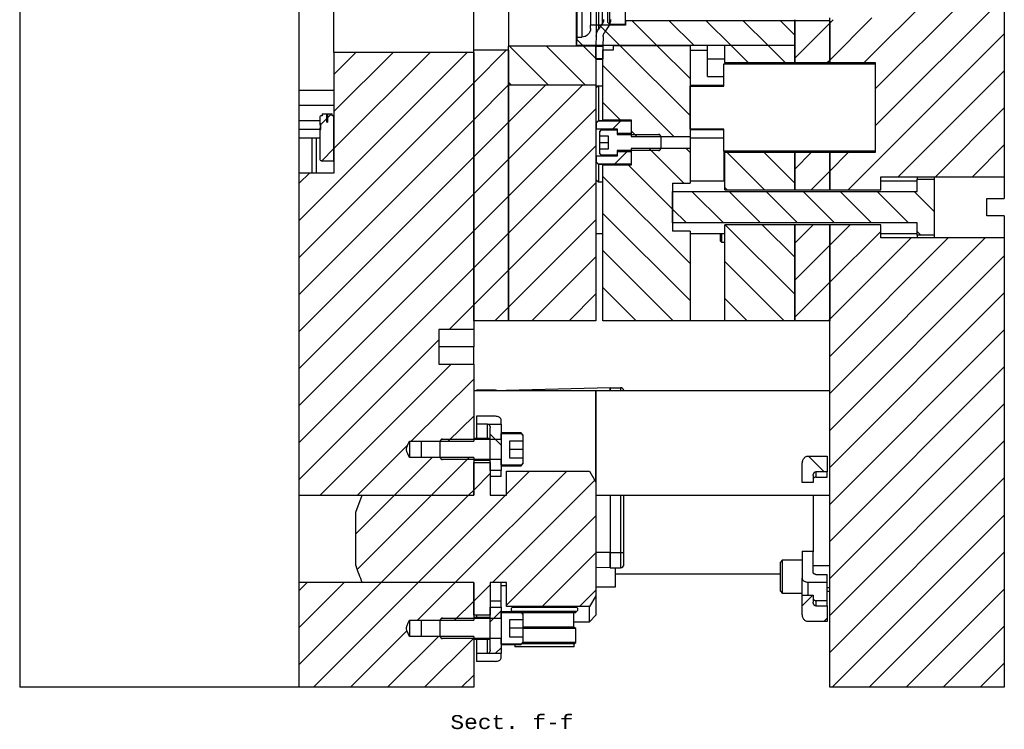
# Model space of a CAD drawing. Header units: inches. Extents: x 3 to 351, y 4 to 271.
# Tile 505 of 530: x 273 to 287, y 146 to 156. Entities that reach past the tile are written whole.
import ezdxf
from ezdxf.enums import TextEntityAlignment as Align

# ---------------------------------------------------------------- set-up
doc = ezdxf.new("R2010")
doc.units = ezdxf.units.IN
doc.header["$LTSCALE"] = 0.5
doc.header["$MEASUREMENT"] = 0
doc.layers.add('MFB', color=7, linetype='Continuous')
doc.styles.add('VERO2-Courier New', font='cour.ttf')

msp = doc.modelspace()

# ---------------------------------------------------------------- linework, layer by layer
at = {"layer": 'MFB', "color": 9, "linetype": 'Continuous'}
for p, q in [((273.156, 166.174), (273.156, 146.174)), ((279.656, 155.299), (279.656, 157.049)), ((280.156, 156.991), (280.156, 155.357)), ((281.129, 155.387), (281.129, 156.961)), ((281.134, 156.861), (281.134, 155.486)), ((281.329, 156.064), (281.329, 155.658)), ((281.829, 155.658), (281.329, 155.658)), ((281.329, 155.611), (281.329, 155.658)), ((281.543, 155.573), (281.459, 155.658)), ((281.543, 155.573), (281.459, 155.658)), ((281.829, 155.72), (281.829, 155.658)), ((284.254, 155.72), (281.829, 155.72)), ((282.28, 155.367), (281.926, 155.72)), ((282.28, 155.367), (281.926, 155.72)), ((282.811, 155.367), (282.457, 155.72)), ((282.811, 155.367), (282.457, 155.72)), ((283.341, 155.367), (282.987, 155.72)), ((283.341, 155.367), (282.987, 155.72)), ((283.871, 155.367), (283.517, 155.72)), ((283.871, 155.367), (283.517, 155.72)), ((284.254, 155.514), (284.048, 155.72)), ((284.254, 155.514), (284.048, 155.72)), ((284.254, 155.72), (284.254, 155.736)), ((284.254, 155.736), (284.254, 155.72)), ((284.254, 155.717), (284.258, 155.72)), ((284.254, 155.717), (284.258, 155.72)), ((284.754, 155.72), (284.254, 155.72)), ((284.254, 155.121), (284.254, 155.72)), ((284.254, 155.72), (284.254, 155.367)), ((284.254, 155.186), (284.754, 155.686)), ((284.254, 155.186), (284.754, 155.686)), ((284.754, 155.72), (284.754, 155.121)), ((281.75, 155.367), (281.543, 155.573)), ((281.75, 155.367), (281.543, 155.573)), ((281.134, 155.486), (281.129, 155.387)), ((281.129, 155.367), (281.129, 155.387)), ((284.254, 155.367), (281.129, 155.367)), ((281.22, 155.367), (281.132, 155.454)), ((281.22, 155.367), (281.132, 155.454)), ((281.134, 155.486), (281.204, 155.486)), ((279.656, 154.831), (280.123, 155.299)), ((279.656, 154.831), (280.123, 155.299)), ((280.156, 155.299), (279.656, 155.299)), ((279.656, 151.424), (279.656, 155.299)), ((281.406, 155.357), (280.156, 155.357)), ((280.156, 154.799), (280.156, 155.357)), ((280.156, 155.299), (280.156, 151.424)), ((280.727, 154.799), (280.169, 155.357)), ((280.727, 154.799), (280.169, 155.357)), ((281.257, 154.799), (280.699, 155.357)), ((281.257, 154.799), (280.699, 155.357)), ((281.406, 155.18), (281.23, 155.357)), ((281.406, 155.18), (281.23, 155.357)), ((281.406, 155.357), (281.406, 154.799)), ((282.754, 155.299), (283.004, 155.299)), ((281.504, 155.164), (281.406, 155.164)), ((284.254, 155.121), (284.754, 155.121)), ((284.254, 155.121), (284.254, 155.102)), ((284.719, 155.121), (284.754, 155.156)), ((284.719, 155.121), (284.754, 155.156)), ((284.754, 155.102), (284.754, 155.121)), ((279.656, 154.301), (280.156, 154.801)), ((279.656, 154.301), (280.156, 154.801)), ((280.197, 154.799), (280.156, 154.839)), ((280.197, 154.799), (280.156, 154.839)), ((280.156, 154.27), (280.684, 154.799)), ((280.156, 153.74), (281.214, 154.799)), ((280.156, 154.27), (280.684, 154.799)), ((280.156, 153.74), (281.214, 154.799)), ((281.406, 154.799), (280.156, 154.799)), ((280.156, 151.424), (280.156, 154.799)), ((281.406, 154.799), (280.156, 154.799)), ((281.406, 154.799), (281.406, 151.424)), ((281.406, 154.789), (281.504, 154.789)), ((281.441, 154.789), (281.411, 154.759)), ((281.411, 154.259), (281.411, 154.759)), ((281.441, 154.789), (281.441, 154.289)), ((280.156, 153.21), (281.406, 154.46)), ((280.156, 153.21), (281.406, 154.46)), ((279.656, 153.77), (280.156, 154.27)), ((279.656, 153.77), (280.156, 154.27)), ((281.441, 154.289), (281.411, 154.259)), ((281.411, 154.254), (281.441, 154.285)), ((281.411, 154.254), (281.411, 154.259)), ((281.411, 154.254), (281.411, 154.173)), ((281.441, 154.289), (281.441, 154.285)), ((281.911, 154.289), (281.441, 154.289)), ((281.441, 154.285), (281.911, 154.285)), ((281.649, 154.173), (281.761, 154.285)), ((281.649, 154.173), (281.761, 154.285)), ((281.911, 154.285), (281.911, 154.108)), ((281.411, 154.173), (281.711, 154.173)), ((281.411, 153.779), (281.411, 154.173)), ((281.711, 154.173), (281.711, 154.108)), ((281.711, 154.108), (281.911, 154.108)), ((277.156, 153.539), (277.156, 154.039)), ((277.343, 153.539), (277.343, 154.039)), ((277.406, 153.539), (277.406, 154.039)), ((280.156, 152.679), (281.406, 153.929)), ((280.156, 152.679), (281.406, 153.929)), ((281.674, 153.668), (281.851, 153.845)), ((281.674, 153.668), (281.851, 153.845)), ((281.711, 153.845), (281.711, 153.779)), ((281.911, 153.845), (281.711, 153.845)), ((281.911, 153.845), (281.911, 153.668)), ((284.254, 153.851), (284.254, 153.831)), ((284.254, 153.595), (284.489, 153.831)), ((284.254, 153.595), (284.489, 153.831)), ((284.754, 153.831), (284.254, 153.831)), ((284.254, 153.299), (284.254, 153.831)), ((284.754, 153.831), (284.754, 153.851)), ((284.754, 153.831), (284.754, 153.299)), ((279.656, 153.24), (280.156, 153.74)), ((279.656, 153.24), (280.156, 153.74)), ((281.411, 153.779), (281.411, 153.698)), ((281.711, 153.779), (281.411, 153.779)), ((281.441, 153.668), (281.411, 153.698)), ((281.411, 153.694), (281.411, 153.698)), ((281.411, 153.444), (281.411, 153.694)), ((281.411, 153.694), (281.441, 153.664)), ((281.911, 153.668), (281.441, 153.668)), ((281.441, 153.668), (281.441, 153.664)), ((281.441, 153.664), (281.441, 153.414)), ((281.441, 153.664), (281.911, 153.664)), ((284.488, 153.299), (284.754, 153.565)), ((284.488, 153.299), (284.754, 153.565)), ((280.156, 152.149), (281.406, 153.399)), ((280.156, 152.149), (281.406, 153.399)), ((281.431, 153.424), (281.406, 153.424)), ((281.411, 153.444), (281.441, 153.414)), ((281.441, 153.414), (281.504, 153.414)), ((283.254, 153.424), (282.754, 153.424)), ((286.004, 153.424), (285.484, 153.424)), ((286.004, 153.487), (286.004, 153.449)), ((286.004, 153.449), (286.254, 153.449)), ((286.004, 153.274), (286.004, 153.449)), ((286.254, 153.449), (286.254, 153.487)), ((286.254, 152.61), (286.254, 153.449)), ((282.504, 152.824), (282.504, 153.274)), ((282.504, 153.274), (286.004, 153.274)), ((283.232, 152.824), (282.782, 153.274)), ((283.232, 152.824), (282.782, 153.274)), ((283.763, 152.824), (283.313, 153.274)), ((283.763, 152.824), (283.313, 153.274)), ((284.293, 152.824), (283.843, 153.274)), ((284.293, 152.824), (283.843, 153.274)), ((284.254, 153.299), (284.754, 153.299)), ((284.823, 152.824), (284.373, 153.274)), ((284.823, 152.824), (284.373, 153.274)), ((285.354, 152.824), (284.904, 153.274)), ((285.354, 152.824), (284.904, 153.274)), ((285.884, 152.824), (285.434, 153.274)), ((285.884, 152.824), (285.434, 153.274)), ((286.254, 152.984), (285.964, 153.274)), ((286.254, 152.984), (285.964, 153.274)), ((279.656, 152.71), (280.156, 153.21)), ((279.656, 152.71), (280.156, 153.21)), ((282.702, 152.824), (282.504, 153.022)), ((282.702, 152.824), (282.504, 153.022)), ((280.156, 151.619), (281.406, 152.869)), ((280.156, 151.619), (281.406, 152.869)), ((286.004, 152.824), (282.504, 152.824)), ((286.004, 152.649), (286.004, 152.824)), ((284.254, 152.535), (284.518, 152.798)), ((284.254, 152.535), (284.518, 152.798)), ((284.754, 152.798), (284.254, 152.798)), ((284.254, 151.424), (284.254, 152.798)), ((284.754, 152.798), (284.754, 151.424)), ((286.059, 152.649), (286.004, 152.704)), ((286.059, 152.649), (286.004, 152.704)), ((279.656, 152.179), (280.156, 152.679)), ((279.656, 152.179), (280.156, 152.679)), ((281.406, 152.674), (281.504, 152.674)), ((282.754, 152.674), (283.254, 152.674)), ((283.191, 152.563), (283.191, 152.674)), ((283.191, 152.563), (283.206, 152.548)), ((283.206, 152.674), (283.206, 152.548)), ((283.206, 152.548), (283.254, 152.548)), ((285.484, 152.674), (286.004, 152.674)), ((286.004, 152.649), (286.004, 152.61)), ((286.254, 152.649), (286.004, 152.649)), ((284.254, 152.004), (284.754, 152.504)), ((284.254, 152.004), (284.754, 152.504)), ((280.491, 151.424), (281.406, 152.338)), ((280.491, 151.424), (281.406, 152.338)), ((279.656, 151.649), (280.156, 152.149)), ((279.656, 151.649), (280.156, 152.149)), ((284.254, 151.474), (284.754, 151.974)), ((284.254, 151.474), (284.754, 151.974)), ((281.021, 151.424), (281.406, 151.808)), ((281.021, 151.424), (281.406, 151.808)), ((279.961, 151.424), (280.156, 151.619)), ((279.961, 151.424), (280.156, 151.619)), ((280.156, 151.424), (279.656, 151.424)), ((281.406, 151.424), (280.156, 151.424)), ((284.754, 151.424), (284.254, 151.424)), ((284.734, 151.424), (284.754, 151.444)), ((284.734, 151.424), (284.754, 151.444)), ((281.611, 150.463), (280.121, 150.424)), ((281.611, 150.424), (281.611, 150.463)), ((279.656, 150.424), (281.406, 150.424)), ((281.406, 150.424), (281.406, 149.113)), ((281.406, 150.424), (284.754, 150.424)), ((281.406, 149.113), (281.406, 150.424)), ((279.892, 148.924), (280.128, 148.924)), ((281.406, 148.924), (284.754, 148.924)), ((281.611, 148.924), (281.611, 148.104)), ((281.611, 147.885), (281.611, 148.104)), ((281.611, 147.885), (281.406, 147.89)), ((280.222, 147.329), (280.222, 147.317)), ((281.118, 147.317), (281.118, 147.329)), ((281.118, 147.317), (280.222, 147.317)), ((281.118, 147.257), (280.222, 147.257)), ((280.222, 147.257), (280.222, 147.251)), ((281.118, 147.237), (280.348, 147.237)), ((281.092, 147.034), (281.092, 147.237)), ((281.118, 147.237), (281.118, 147.257)), ((281.092, 147.034), (280.362, 147.034)), ((281.121, 147.014), (280.362, 147.014)), ((281.121, 147.014), (281.092, 147.034)), ((281.121, 146.814), (281.121, 147.014)), ((280.244, 146.783), (280.244, 146.754)), ((281.096, 146.794), (280.346, 146.794)), ((281.121, 146.814), (280.362, 146.814)), ((281.096, 146.794), (281.121, 146.814)), ((281.096, 146.754), (281.096, 146.794)), ((281.096, 146.754), (280.244, 146.754)), ((277.156, 146.174), (273.156, 146.174))]:
    msp.add_line(p, q, dxfattribs=at)
at = {"layer": 'MFB', "color": 254, "linetype": 'Continuous'}
for p, q in [((287.254, 159.174), (287.254, 153.487)), ((277.156, 154.722), (277.156, 157.626)), ((277.656, 155.267), (277.656, 157.08)), ((285.249, 155.121), (287.254, 157.126)), ((285.249, 155.121), (287.254, 157.126)), ((285.403, 154.745), (287.254, 156.595)), ((285.403, 154.745), (287.254, 156.595)), ((285.403, 154.215), (287.254, 156.065)), ((285.403, 154.215), (287.254, 156.065)), ((284.754, 155.156), (285.358, 155.761)), ((284.754, 155.156), (285.358, 155.761)), ((284.754, 155.121), (284.754, 155.761)), ((284.754, 155.686), (284.804, 155.736)), ((284.754, 155.686), (284.804, 155.736)), ((285.018, 153.299), (287.254, 155.535)), ((285.018, 153.299), (287.254, 155.535)), ((277.156, 152.861), (279.562, 155.267)), ((277.156, 152.861), (279.562, 155.267)), ((277.656, 154.952), (277.971, 155.267)), ((277.656, 154.422), (278.501, 155.267)), ((277.656, 153.892), (279.031, 155.267)), ((277.656, 154.952), (277.971, 155.267)), ((277.656, 154.422), (278.501, 155.267)), ((277.656, 153.892), (279.031, 155.267)), ((277.656, 155.267), (277.656, 153.539)), ((279.656, 155.267), (277.656, 155.267)), ((279.656, 155.267), (279.656, 151.299)), ((284.754, 155.121), (285.403, 155.121)), ((284.754, 155.121), (284.754, 155.102)), ((285.403, 155.121), (285.403, 153.831)), ((285.736, 153.487), (287.254, 155.004)), ((285.736, 153.487), (287.254, 155.004)), ((277.156, 152.331), (279.656, 154.831)), ((277.156, 152.331), (279.656, 154.831)), ((277.156, 154.505), (277.156, 154.722)), ((277.156, 154.289), (277.156, 154.505)), ((286.267, 153.487), (287.254, 154.474)), ((286.267, 153.487), (287.254, 154.474)), ((277.156, 151.801), (279.656, 154.301)), ((277.156, 151.801), (279.656, 154.301)), ((277.156, 154.164), (277.156, 154.289)), ((277.156, 154.039), (277.156, 154.164)), ((277.459, 154.039), (277.156, 154.039)), ((284.754, 153.851), (284.754, 153.831)), ((284.754, 153.565), (285.02, 153.831)), ((284.754, 153.565), (285.02, 153.831)), ((285.403, 153.831), (284.754, 153.831)), ((284.754, 153.299), (284.754, 153.831)), ((286.797, 153.487), (287.254, 153.944)), ((286.797, 153.487), (287.254, 153.944)), ((277.156, 151.27), (279.656, 153.77)), ((277.156, 151.27), (279.656, 153.77)), ((277.156, 153.392), (277.303, 153.539)), ((277.156, 153.392), (277.303, 153.539)), ((277.656, 153.539), (277.156, 153.539)), ((277.156, 148.923), (277.156, 153.539)), ((285.484, 153.487), (287.254, 153.487)), ((285.484, 153.299), (285.484, 153.487)), ((287.254, 153.487), (287.254, 153.174)), ((284.754, 153.299), (285.484, 153.299)), ((277.156, 150.74), (279.656, 153.24)), ((277.156, 150.74), (279.656, 153.24)), ((287.004, 153.174), (287.254, 153.174)), ((287.004, 152.924), (287.004, 153.174)), ((287.254, 152.924), (287.004, 152.924)), ((287.254, 152.924), (287.254, 152.61)), ((277.156, 150.21), (279.656, 152.71)), ((277.156, 150.21), (279.656, 152.71)), ((284.754, 152.504), (285.048, 152.798)), ((284.754, 152.504), (285.048, 152.798)), ((285.484, 152.798), (284.754, 152.798)), ((284.754, 146.174), (284.754, 152.798)), ((284.754, 151.974), (285.484, 152.704)), ((284.754, 151.974), (285.484, 152.704)), ((285.484, 152.61), (285.484, 152.798)), ((284.754, 151.444), (285.92, 152.61)), ((284.754, 150.913), (286.451, 152.61)), ((284.754, 150.383), (286.981, 152.61)), ((284.754, 151.444), (285.92, 152.61)), ((284.754, 150.913), (286.451, 152.61)), ((284.754, 150.383), (286.981, 152.61)), ((287.254, 152.61), (285.484, 152.61)), ((287.254, 152.61), (287.254, 146.174)), ((284.754, 149.853), (287.254, 152.353)), ((284.754, 149.853), (287.254, 152.353)), ((277.156, 149.679), (279.656, 152.179)), ((277.156, 149.679), (279.656, 152.179)), ((284.754, 149.322), (287.254, 151.822)), ((284.754, 149.322), (287.254, 151.822)), ((279.305, 151.299), (279.656, 151.649)), ((279.305, 151.299), (279.656, 151.649)), ((279.656, 151.299), (279.156, 151.299)), ((279.156, 151.299), (279.156, 150.799)), ((279.656, 151.299), (279.656, 151.049)), ((284.754, 148.792), (287.254, 151.292)), ((284.754, 148.792), (287.254, 151.292)), ((277.156, 149.149), (279.156, 151.149)), ((277.156, 149.149), (279.156, 151.149)), ((279.656, 150.799), (279.656, 151.049)), ((277.46, 148.923), (279.336, 150.799)), ((277.46, 148.923), (279.336, 150.799)), ((279.156, 150.799), (279.656, 150.799)), ((279.656, 150.799), (279.656, 149.696)), ((284.754, 148.262), (287.254, 150.762)), ((284.754, 148.262), (287.254, 150.762)), ((278.763, 149.696), (279.656, 150.588)), ((278.763, 149.696), (279.656, 150.588)), ((284.754, 147.731), (287.254, 150.231)), ((284.754, 147.731), (287.254, 150.231)), ((279.293, 149.696), (279.656, 150.058)), ((279.293, 149.696), (279.656, 150.058)), ((277.991, 148.923), (278.713, 149.645)), ((277.991, 148.923), (278.713, 149.645)), ((278.695, 149.584), (278.696, 149.594)), ((278.695, 149.575), (278.695, 149.584)), ((278.696, 149.594), (278.698, 149.604)), ((278.698, 149.604), (278.7, 149.613)), ((278.7, 149.613), (278.703, 149.623)), ((278.703, 149.623), (278.719, 149.66)), ((278.719, 149.66), (278.737, 149.696)), ((278.737, 149.696), (278.902, 149.696)), ((278.737, 149.696), (278.737, 149.465)), ((278.902, 149.696), (279.656, 149.696)), ((284.754, 147.201), (287.254, 149.701)), ((284.754, 147.201), (287.254, 149.701)), ((278.521, 148.923), (279.063, 149.465)), ((278.521, 148.923), (279.063, 149.465)), ((278.696, 149.565), (278.695, 149.575)), ((278.698, 149.555), (278.696, 149.565)), ((278.701, 149.546), (278.698, 149.555)), ((278.711, 149.518), (278.701, 149.546)), ((278.724, 149.491), (278.711, 149.518)), ((278.737, 149.465), (278.724, 149.491)), ((278.902, 149.465), (278.737, 149.465)), ((279.656, 149.465), (278.902, 149.465)), ((279.051, 148.923), (279.593, 149.465)), ((279.051, 148.923), (279.593, 149.465)), ((279.656, 149.465), (279.656, 148.923)), ((284.754, 146.671), (287.254, 149.171)), ((284.754, 146.671), (287.254, 149.171)), ((277.156, 148.923), (279.656, 148.923)), ((277.156, 147.674), (277.156, 148.923)), ((279.582, 148.923), (279.656, 148.997)), ((279.582, 148.923), (279.656, 148.997)), ((284.787, 146.174), (287.254, 148.64)), ((284.787, 146.174), (287.254, 148.64)), ((285.317, 146.174), (287.254, 148.11)), ((285.317, 146.174), (287.254, 148.11)), ((277.156, 147.558), (277.272, 147.674)), ((277.156, 147.028), (277.802, 147.674)), ((277.156, 146.497), (278.333, 147.674)), ((277.156, 147.558), (277.272, 147.674)), ((277.156, 147.028), (277.802, 147.674)), ((277.156, 146.497), (278.333, 147.674)), ((279.656, 147.674), (277.156, 147.674)), ((277.156, 146.174), (277.156, 147.674)), ((277.362, 146.174), (278.863, 147.674)), ((277.362, 146.174), (278.863, 147.674)), ((278.851, 147.132), (279.393, 147.674)), ((278.851, 147.132), (279.393, 147.674)), ((279.656, 147.674), (279.656, 147.132)), ((285.848, 146.174), (287.254, 147.58)), ((285.848, 146.174), (287.254, 147.58)), ((279.382, 147.132), (279.656, 147.406)), ((279.382, 147.132), (279.656, 147.406)), ((278.698, 147.041), (278.7, 147.05)), ((278.7, 147.05), (278.703, 147.059)), ((278.703, 147.059), (278.719, 147.096)), ((278.719, 147.096), (278.737, 147.132)), ((278.737, 147.132), (278.902, 147.132)), ((278.737, 147.132), (278.737, 146.902)), ((278.902, 147.132), (279.656, 147.132)), ((286.378, 146.174), (287.254, 147.049)), ((286.378, 146.174), (287.254, 147.049)), ((277.893, 146.174), (278.701, 146.982)), ((277.893, 146.174), (278.701, 146.982)), ((278.423, 146.174), (279.151, 146.902)), ((278.423, 146.174), (279.151, 146.902)), ((278.695, 147.021), (278.696, 147.031)), ((278.695, 147.011), (278.695, 147.021)), ((278.696, 147.002), (278.695, 147.011)), ((278.696, 147.031), (278.698, 147.041)), ((278.698, 146.992), (278.696, 147.002)), ((278.701, 146.983), (278.698, 146.992)), ((278.711, 146.955), (278.701, 146.983)), ((278.724, 146.928), (278.711, 146.955)), ((278.737, 146.902), (278.724, 146.928)), ((278.902, 146.902), (278.737, 146.902)), ((279.656, 146.902), (278.902, 146.902)), ((279.656, 146.902), (279.656, 146.174)), ((278.953, 146.174), (279.656, 146.876)), ((278.953, 146.174), (279.656, 146.876)), ((286.908, 146.174), (287.254, 146.519)), ((286.908, 146.174), (287.254, 146.519)), ((279.484, 146.174), (279.656, 146.346)), ((279.484, 146.174), (279.656, 146.346)), ((279.656, 146.174), (277.156, 146.174)), ((287.254, 146.174), (284.754, 146.174))]:
    msp.add_line(p, q, dxfattribs=at)
at = {"layer": 'MFB', "color": 96, "linetype": 'Continuous'}
for p, q in [((281.204, 156.861), (281.204, 155.486)), ((281.412, 156.846), (281.412, 155.501)), ((281.444, 156.746), (281.444, 155.601)), ((281.501, 155.686), (281.501, 156.661)), ((283.004, 155.174), (283.254, 155.174)), ((283.238, 154.782), (283.238, 155.102)), ((283.238, 155.102), (285.403, 155.102)), ((285.403, 155.102), (285.403, 153.851)), ((277.656, 154.722), (277.156, 154.722)), ((283.238, 154.791), (282.754, 154.791)), ((282.754, 154.17), (282.754, 154.782)), ((282.754, 154.782), (283.238, 154.782)), ((277.656, 154.505), (277.156, 154.505)), ((277.459, 154.289), (277.156, 154.289)), ((277.459, 154.164), (277.156, 154.164)), ((277.467, 154.228), (277.459, 154.228)), ((277.467, 154.18), (277.459, 154.18)), ((277.648, 154.228), (277.656, 154.228)), ((277.648, 154.18), (277.656, 154.18)), ((283.238, 154.17), (282.754, 154.17)), ((282.754, 154.161), (283.238, 154.161)), ((283.238, 153.851), (283.238, 154.17)), ((283.238, 154.041), (282.754, 154.041)), ((285.403, 153.851), (283.238, 153.851)), ((283.238, 153.851), (283.238, 153.424)), ((279.656, 151.049), (279.156, 151.049)), ((279.97, 150.424), (279.97, 150.429)), ((279.97, 150.424), (279.97, 150.429)), ((281.758, 150.463), (281.758, 150.424)), ((279.852, 149.736), (279.852, 149.943)), ((278.902, 149.696), (278.902, 149.465)), ((284.557, 149.259), (284.557, 149.183)), ((281.758, 148.924), (281.758, 148.104)), ((281.611, 148.104), (281.406, 148.104)), ((281.611, 148.104), (281.758, 148.104)), ((281.758, 148.104), (281.758, 147.885)), ((281.758, 148.104), (281.808, 148.104)), ((281.687, 147.611), (281.687, 147.885)), ((281.687, 147.611), (281.687, 147.885)), ((281.406, 147.611), (281.687, 147.611)), ((281.406, 147.611), (281.687, 147.611)), ((284.439, 147.678), (284.439, 147.491)), ((284.557, 147.414), (284.557, 147.338)), ((278.902, 147.132), (278.902, 146.902)), ((279.852, 146.654), (279.852, 146.861))]:
    msp.add_line(p, q, dxfattribs=at)
at = {"layer": 'MFB', "color": 132, "linetype": 'Continuous'}
for p, q in [((281.579, 155.698), (281.579, 156.024)), ((281.603, 156.049), (281.603, 155.674)), ((281.829, 155.674), (281.829, 156.049)), ((281.579, 155.698), (281.603, 155.674)), ((281.603, 155.674), (281.829, 155.674)), ((283.004, 155.174), (283.004, 155.367)), ((284.254, 155.367), (283.254, 155.367)), ((283.254, 155.121), (283.254, 155.367)), ((283.586, 155.121), (283.341, 155.367)), ((283.586, 155.121), (283.341, 155.367)), ((284.117, 155.121), (283.871, 155.367)), ((284.117, 155.121), (283.871, 155.367)), ((284.254, 155.367), (284.254, 155.121)), ((283.004, 154.924), (283.004, 155.174)), ((283.254, 155.121), (284.254, 155.121)), ((283.254, 155.121), (283.254, 155.102)), ((284.254, 155.102), (284.254, 155.121)), ((283.004, 154.924), (283.238, 154.924)), ((281.485, 154.164), (281.461, 154.139)), ((281.461, 154.131), (281.485, 154.157)), ((281.461, 154.131), (281.461, 154.139)), ((281.461, 154.07), (281.461, 154.131)), ((281.485, 154.164), (281.485, 154.157)), ((281.711, 154.164), (281.485, 154.164)), ((281.485, 154.157), (281.711, 154.157)), ((281.711, 154.157), (281.711, 154.091)), ((281.911, 154.101), (281.711, 154.101)), ((282.311, 154.091), (282.311, 154.101)), ((281.461, 154.07), (281.581, 154.07)), ((281.461, 153.976), (281.461, 154.07)), ((281.461, 153.976), (281.581, 153.976)), ((281.461, 153.882), (281.461, 153.976)), ((281.581, 154.07), (281.581, 153.882)), ((281.711, 154.091), (282.311, 154.091)), ((282.311, 154.091), (282.336, 154.063)), ((282.336, 154.063), (282.336, 153.889)), ((281.581, 153.882), (281.461, 153.882)), ((281.461, 153.821), (281.461, 153.882)), ((281.461, 153.813), (281.461, 153.821)), ((281.485, 153.795), (281.461, 153.821)), ((281.461, 153.813), (281.485, 153.789)), ((282.311, 153.862), (281.711, 153.862)), ((281.711, 153.862), (281.711, 153.795)), ((281.711, 153.851), (281.911, 153.851)), ((282.336, 153.889), (282.311, 153.862)), ((282.311, 153.851), (282.311, 153.862)), ((283.254, 153.851), (283.254, 153.831)), ((284.254, 153.831), (283.254, 153.831)), ((283.254, 153.299), (283.254, 153.831)), ((283.818, 153.299), (283.286, 153.831)), ((283.818, 153.299), (283.286, 153.831)), ((284.254, 153.393), (283.816, 153.831)), ((284.254, 153.393), (283.816, 153.831)), ((284.254, 153.831), (284.254, 153.851)), ((284.254, 153.831), (284.254, 153.299)), ((281.485, 153.795), (281.485, 153.789)), ((281.711, 153.795), (281.485, 153.795)), ((281.485, 153.789), (281.711, 153.789)), ((283.287, 153.299), (283.254, 153.332)), ((283.287, 153.299), (283.254, 153.332)), ((283.254, 153.299), (284.254, 153.299)), ((284.254, 152.798), (283.254, 152.798)), ((283.254, 151.424), (283.254, 152.798)), ((284.254, 151.802), (283.257, 152.798)), ((284.254, 151.802), (283.257, 152.798)), ((284.254, 152.332), (283.788, 152.798)), ((284.254, 152.332), (283.788, 152.798)), ((284.254, 152.798), (284.254, 151.424)), ((284.102, 151.424), (283.254, 152.272)), ((284.102, 151.424), (283.254, 152.272)), ((283.572, 151.424), (283.254, 151.741)), ((283.572, 151.424), (283.254, 151.741)), ((284.254, 151.424), (283.254, 151.424)), ((279.174, 149.696), (279.202, 149.726)), ((279.202, 149.736), (279.202, 149.726)), ((279.202, 149.726), (280.049, 149.726)), ((279.892, 149.736), (279.656, 149.736)), ((280.334, 149.815), (280.049, 149.815)), ((280.049, 149.808), (280.334, 149.808)), ((280.049, 149.726), (280.049, 149.808)), ((280.334, 149.808), (280.334, 149.815)), ((280.362, 149.787), (280.334, 149.815)), ((280.334, 149.808), (280.362, 149.779)), ((280.362, 149.787), (280.362, 149.779)), ((280.362, 149.779), (280.362, 149.705)), ((279.174, 149.465), (279.174, 149.696)), ((280.174, 149.705), (280.362, 149.705)), ((280.174, 149.455), (280.174, 149.705)), ((280.362, 149.58), (280.174, 149.58)), ((280.362, 149.705), (280.362, 149.58)), ((280.362, 149.58), (280.362, 149.455)), ((279.202, 149.435), (279.174, 149.465)), ((280.362, 149.455), (280.174, 149.455)), ((280.362, 149.455), (280.362, 149.381)), ((280.049, 149.435), (279.202, 149.435)), ((279.202, 149.435), (279.202, 149.424)), ((279.656, 149.424), (279.892, 149.424)), ((280.049, 149.353), (280.049, 149.435)), ((280.334, 149.353), (280.049, 149.353)), ((280.049, 149.346), (280.334, 149.346)), ((280.362, 149.381), (280.334, 149.353)), ((280.334, 149.346), (280.362, 149.374)), ((280.334, 149.346), (280.334, 149.353)), ((280.362, 149.381), (280.362, 149.374)), ((284.075, 147.991), (284.048, 147.963)), ((284.048, 147.55), (284.048, 147.963)), ((284.075, 147.991), (284.075, 147.522)), ((284.36, 147.991), (284.075, 147.991)), ((284.754, 147.913), (284.518, 147.913)), ((280.128, 147.626), (280.049, 147.626)), ((280.128, 147.626), (280.049, 147.626)), ((284.048, 147.55), (284.075, 147.522)), ((284.075, 147.522), (284.36, 147.522)), ((284.715, 147.6), (284.754, 147.6)), ((280.334, 147.251), (280.049, 147.251)), ((280.049, 147.244), (280.334, 147.244)), ((280.049, 147.163), (280.049, 147.244)), ((280.334, 147.244), (280.334, 147.251)), ((280.362, 147.224), (280.334, 147.251)), ((280.334, 147.244), (280.362, 147.216)), ((280.362, 147.224), (280.362, 147.216)), ((280.362, 147.216), (280.362, 147.142)), ((279.174, 147.132), (279.202, 147.163)), ((279.174, 146.902), (279.174, 147.132)), ((279.202, 147.173), (279.202, 147.163)), ((279.202, 147.163), (280.049, 147.163)), ((279.892, 147.173), (279.656, 147.173)), ((280.174, 147.142), (280.362, 147.142)), ((280.174, 146.892), (280.174, 147.142)), ((280.362, 147.142), (280.362, 147.017)), ((279.202, 146.871), (279.174, 146.902)), ((280.362, 147.017), (280.174, 147.017)), ((280.362, 147.017), (280.362, 146.892)), ((280.049, 146.871), (279.202, 146.871)), ((279.202, 146.871), (279.202, 146.861)), ((279.656, 146.861), (279.892, 146.861)), ((280.049, 146.79), (280.049, 146.871)), ((280.334, 146.79), (280.049, 146.79)), ((280.049, 146.783), (280.334, 146.783)), ((280.362, 146.892), (280.174, 146.892)), ((280.362, 146.818), (280.334, 146.79)), ((280.334, 146.783), (280.362, 146.81)), ((280.334, 146.783), (280.334, 146.79)), ((280.362, 146.892), (280.362, 146.818)), ((280.362, 146.818), (280.362, 146.81))]:
    msp.add_line(p, q, dxfattribs=at)
at = {"layer": 'MFB', "color": 30, "linetype": 'Continuous'}
for p, q in [((281.501, 155.686), (281.444, 155.601)), ((281.543, 155.573), (281.473, 155.644)), ((281.543, 155.573), (281.473, 155.644)), ((281.412, 155.501), (281.406, 155.377)), ((281.582, 155.632), (281.526, 155.547)), ((281.406, 155.367), (281.406, 155.357)), ((281.51, 155.497), (281.503, 155.357)), ((281.504, 155.357), (281.504, 155.367)), ((281.406, 155.357), (281.504, 155.357)), ((281.406, 155.174), (281.406, 155.357)), ((281.503, 155.357), (281.425, 155.357)), ((281.504, 155.357), (281.504, 155.174)), ((281.504, 155.174), (281.406, 155.174))]:
    msp.add_line(p, q, dxfattribs=at)
at = {"layer": 'MFB', "color": 190, "linetype": 'Continuous'}
for p, q in [((281.654, 155.367), (281.654, 155.362)), ((282.754, 155.362), (281.654, 155.362)), ((281.654, 155.362), (281.654, 155.299)), ((282.754, 154.363), (281.755, 155.362)), ((282.754, 154.363), (281.755, 155.362)), ((282.754, 154.893), (282.285, 155.362)), ((282.754, 154.893), (282.285, 155.362)), ((282.754, 155.367), (282.754, 155.362)), ((282.754, 155.362), (282.754, 154.063)), ((281.654, 155.299), (281.504, 155.299)), ((281.504, 154.3), (281.504, 155.299)), ((282.523, 154.063), (281.504, 155.082)), ((282.523, 154.063), (281.504, 155.082)), ((281.755, 154.3), (281.504, 154.552)), ((281.755, 154.3), (281.504, 154.552)), ((281.504, 154.3), (281.911, 154.3)), ((281.504, 154.289), (281.504, 154.3)), ((281.911, 154.3), (281.911, 154.063)), ((281.993, 154.063), (281.911, 154.145)), ((281.993, 154.063), (281.911, 154.145)), ((281.911, 154.063), (282.754, 154.063)), ((282.754, 154.063), (282.754, 153.889)), ((281.911, 153.889), (281.911, 153.652)), ((282.754, 153.889), (281.911, 153.889)), ((282.664, 153.392), (282.167, 153.889)), ((282.664, 153.392), (282.167, 153.889)), ((282.754, 153.832), (282.697, 153.889)), ((282.754, 153.832), (282.697, 153.889)), ((282.754, 153.889), (282.754, 153.392)), ((281.504, 153.652), (281.504, 153.664)), ((281.911, 153.652), (281.504, 153.652)), ((281.504, 151.424), (281.504, 153.652)), ((282.504, 153.022), (281.874, 153.652)), ((282.504, 153.022), (281.874, 153.652)), ((282.754, 152.241), (281.504, 153.491)), ((282.754, 152.241), (281.504, 153.491)), ((282.504, 153.392), (282.754, 153.392)), ((282.504, 153.392), (282.504, 152.705)), ((282.754, 151.711), (281.504, 152.961)), ((282.754, 151.711), (281.504, 152.961)), ((282.754, 152.705), (282.504, 152.705)), ((282.754, 152.705), (282.754, 151.424)), ((282.511, 151.424), (281.504, 152.431)), ((282.511, 151.424), (281.504, 152.431)), ((281.981, 151.424), (281.504, 151.9)), ((281.981, 151.424), (281.504, 151.9)), ((282.754, 151.424), (281.504, 151.424)), ((283.254, 151.424), (282.754, 151.424))]:
    msp.add_line(p, q, dxfattribs=at)
at = {"layer": 'MFB', "color": 136, "linetype": 'Continuous'}
for p, q in [((281.406, 154.664), (281.411, 154.664)), ((279.656, 149.391), (279.892, 149.391)), ((279.656, 148.923), (279.656, 149.391)), ((279.892, 149.391), (279.892, 148.923)), ((279.393, 147.674), (280.988, 149.269)), ((279.393, 147.674), (280.988, 149.269)), ((279.656, 148.997), (279.892, 149.233)), ((279.656, 148.997), (279.892, 149.233)), ((280.128, 148.939), (280.457, 149.269)), ((280.128, 148.939), (280.457, 149.269)), ((280.128, 149.269), (281.314, 149.269)), ((280.128, 148.923), (280.128, 149.269)), ((281.314, 149.269), (281.406, 149.113)), ((279.924, 147.674), (281.39, 149.14)), ((279.924, 147.674), (281.39, 149.14)), ((281.406, 149.113), (281.406, 147.484)), ((277.968, 148.37), (278.521, 148.923)), ((277.968, 148.37), (278.521, 148.923)), ((277.968, 148.681), (278.06, 148.923)), ((277.987, 147.859), (279.051, 148.923)), ((277.987, 147.859), (279.051, 148.923)), ((278.06, 148.923), (279.656, 148.923)), ((278.333, 147.674), (279.582, 148.923)), ((278.333, 147.674), (279.582, 148.923)), ((278.863, 147.674), (280.112, 148.923)), ((278.863, 147.674), (280.112, 148.923)), ((279.892, 148.923), (280.128, 148.923)), ((284.518, 148.924), (284.518, 148.115)), ((277.968, 147.916), (277.968, 148.681)), ((280.128, 147.348), (281.406, 148.626)), ((280.128, 147.348), (281.406, 148.626)), ((280.639, 147.329), (281.406, 148.096)), ((280.639, 147.329), (281.406, 148.096)), ((281.687, 147.799), (284.048, 147.799)), ((279.656, 147.674), (278.06, 147.674)), ((279.656, 147.206), (279.656, 147.674)), ((279.656, 147.406), (279.892, 147.642)), ((279.656, 147.406), (279.892, 147.642)), ((279.892, 147.674), (279.892, 147.206)), ((280.128, 147.674), (279.892, 147.674)), ((280.128, 147.329), (280.128, 147.674)), ((281.169, 147.329), (281.406, 147.565)), ((281.169, 147.329), (281.406, 147.565)), ((281.406, 147.484), (281.314, 147.329)), ((281.406, 147.484), (281.406, 147.203)), ((281.406, 147.484), (281.406, 147.203)), ((284.715, 147.549), (284.754, 147.549)), ((281.314, 147.329), (280.128, 147.329)), ((281.314, 147.111), (281.314, 147.329)), ((281.314, 147.111), (281.314, 147.329)), ((279.892, 147.206), (279.656, 147.206)), ((281.314, 147.111), (281.406, 147.203)), ((281.314, 147.111), (281.406, 147.203)), ((281.092, 147.111), (281.314, 147.111)), ((281.092, 147.111), (281.314, 147.111))]:
    msp.add_line(p, q, dxfattribs=at)
at = {"layer": 'MFB', "color": 7, "linetype": 'Continuous'}
for p, q in [((277.486, 154.385), (277.486, 154.361)), ((277.486, 154.385), (277.553, 154.385)), ((277.553, 154.267), (277.553, 154.385)), ((277.553, 154.385), (277.562, 154.385)), ((277.562, 154.328), (277.619, 154.385)), ((277.562, 154.328), (277.619, 154.385)), ((277.562, 154.385), (277.562, 154.267)), ((277.562, 154.385), (277.628, 154.385)), ((277.628, 154.361), (277.628, 154.385)), ((277.459, 154.243), (277.459, 154.35)), ((277.467, 154.243), (277.459, 154.243)), ((277.459, 154.228), (277.459, 154.243)), ((277.467, 154.233), (277.553, 154.319)), ((277.467, 154.233), (277.553, 154.319)), ((277.467, 154.165), (277.467, 154.243)), ((277.486, 154.361), (277.471, 154.361)), ((277.553, 154.267), (277.562, 154.267)), ((277.644, 154.361), (277.628, 154.361)), ((277.648, 154.243), (277.656, 154.243)), ((277.648, 154.243), (277.648, 154.165)), ((277.656, 154.243), (277.656, 154.35)), ((277.459, 154.228), (277.459, 154.18)), ((277.459, 154.165), (277.459, 154.18)), ((277.459, 153.728), (277.459, 154.165)), ((277.459, 154.165), (277.467, 154.165)), ((277.656, 154.165), (277.648, 154.165)), ((277.656, 153.728), (277.656, 154.165)), ((277.48, 153.716), (277.656, 153.892)), ((277.48, 153.716), (277.656, 153.892)), ((277.471, 153.716), (277.644, 153.716))]:
    msp.add_line(p, q, dxfattribs=at)
at = {"layer": 'MFB', "color": 2, "linetype": 'Continuous'}
for p, q in [((279.97, 150.429), (279.695, 150.429)), ((279.695, 150.429), (279.695, 150.424)), ((279.97, 150.429), (279.695, 150.429)), ((279.695, 150.429), (279.695, 150.424)), ((279.97, 150.429), (279.984, 150.428)), ((279.97, 150.429), (279.984, 150.428)), ((279.984, 150.428), (279.997, 150.426)), ((279.984, 150.428), (279.997, 150.426)), ((279.997, 150.426), (280.005, 150.424)), ((279.997, 150.426), (280.005, 150.424)), ((279.695, 150.054), (279.695, 149.943)), ((279.97, 150.054), (279.695, 150.054)), ((279.984, 150.053), (279.97, 150.054)), ((279.997, 150.051), (279.984, 150.053)), ((280.01, 150.047), (279.997, 150.051)), ((280.021, 150.041), (280.01, 150.047)), ((280.031, 150.034), (280.021, 150.041)), ((280.039, 150.026), (280.031, 150.034)), ((280.044, 150.018), (280.039, 150.026)), ((280.048, 150.008), (280.044, 150.018)), ((280.049, 149.998), (280.048, 150.008)), ((279.852, 149.943), (279.695, 149.943)), ((279.695, 149.943), (279.695, 149.736)), ((279.852, 149.943), (279.859, 149.942)), ((279.859, 149.942), (279.866, 149.941)), ((279.866, 149.941), (280.049, 149.941)), ((279.866, 149.941), (279.873, 149.936)), ((279.873, 149.936), (279.879, 149.93)), ((279.879, 149.93), (279.884, 149.923)), ((279.884, 149.923), (279.887, 149.916)), ((279.887, 149.916), (279.889, 149.909)), ((279.889, 149.909), (279.891, 149.902)), ((279.891, 149.902), (279.891, 149.895)), ((279.891, 149.895), (279.892, 149.889)), ((279.892, 149.276), (279.892, 149.889)), ((280.049, 149.941), (280.049, 149.998)), ((280.049, 149.941), (280.049, 149.276)), ((280.049, 149.643), (279.892, 149.8)), ((280.049, 149.643), (279.892, 149.8)), ((284.375, 149.435), (284.379, 149.443)), ((284.379, 149.443), (284.385, 149.452)), ((284.385, 149.452), (284.391, 149.46)), ((284.391, 149.46), (284.399, 149.467)), ((284.399, 149.467), (284.408, 149.473)), ((284.408, 149.473), (284.418, 149.478)), ((284.418, 149.478), (284.428, 149.481)), ((284.428, 149.481), (284.439, 149.482)), ((284.439, 149.482), (284.715, 149.482)), ((284.675, 149.259), (284.452, 149.482)), ((284.675, 149.259), (284.452, 149.482)), ((284.715, 149.482), (284.715, 149.259)), ((284.36, 149.379), (284.361, 149.386)), ((284.36, 149.371), (284.36, 149.379)), ((284.36, 149.106), (284.36, 149.371)), ((284.361, 149.386), (284.362, 149.394)), ((284.362, 149.394), (284.363, 149.402)), ((284.363, 149.402), (284.365, 149.41)), ((284.365, 149.41), (284.368, 149.418)), ((284.368, 149.418), (284.371, 149.427)), ((284.371, 149.427), (284.375, 149.435)), ((280.049, 149.276), (279.892, 149.276)), ((280.049, 149.191), (279.892, 149.191)), ((280.049, 149.191), (280.049, 149.276)), ((284.518, 149.211), (284.519, 149.215)), ((284.518, 149.208), (284.518, 149.211)), ((284.518, 149.204), (284.518, 149.208)), ((284.518, 149.204), (284.518, 149.106)), ((284.52, 149.164), (284.518, 149.16)), ((284.518, 149.16), (284.518, 149.155)), ((284.519, 149.219), (284.52, 149.223)), ((284.519, 149.215), (284.519, 149.219)), ((284.52, 149.223), (284.521, 149.228)), ((284.523, 149.169), (284.52, 149.164)), ((284.521, 149.228), (284.523, 149.232)), ((284.523, 149.232), (284.525, 149.236)), ((284.527, 149.173), (284.523, 149.169)), ((284.525, 149.236), (284.527, 149.24)), ((284.527, 149.24), (284.53, 149.244)), ((284.532, 149.176), (284.527, 149.173)), ((284.53, 149.244), (284.533, 149.248)), ((284.537, 149.179), (284.532, 149.176)), ((284.533, 149.248), (284.537, 149.252)), ((284.537, 149.252), (284.542, 149.255)), ((284.544, 149.181), (284.537, 149.179)), ((284.542, 149.255), (284.546, 149.257)), ((284.55, 149.182), (284.544, 149.181)), ((284.546, 149.257), (284.552, 149.259)), ((284.557, 149.183), (284.55, 149.182)), ((284.552, 149.259), (284.557, 149.259)), ((284.715, 149.259), (284.557, 149.259)), ((284.557, 149.183), (284.715, 149.183)), ((284.715, 149.183), (284.715, 149.259)), ((284.518, 149.106), (284.36, 149.106)), ((284.36, 148.123), (284.518, 148.123)), ((284.36, 148.123), (284.36, 147.734)), ((284.518, 147.817), (284.518, 148.115)), ((284.518, 147.812), (284.518, 147.817)), ((284.52, 147.808), (284.518, 147.812)), ((284.523, 147.803), (284.52, 147.808)), ((284.527, 147.799), (284.523, 147.803)), ((284.532, 147.796), (284.527, 147.799)), ((284.537, 147.793), (284.532, 147.796)), ((284.544, 147.791), (284.537, 147.793)), ((284.55, 147.79), (284.544, 147.791)), ((284.557, 147.789), (284.55, 147.79)), ((284.557, 147.789), (284.715, 147.789)), ((284.715, 147.678), (284.715, 147.789)), ((280.049, 147.406), (280.049, 147.674)), ((280.049, 147.406), (280.049, 147.674)), ((284.36, 147.491), (284.36, 147.734)), ((284.36, 147.734), (284.361, 147.724)), ((284.361, 147.724), (284.365, 147.715)), ((284.365, 147.715), (284.371, 147.706)), ((284.371, 147.706), (284.379, 147.698)), ((284.379, 147.698), (284.388, 147.691)), ((284.388, 147.691), (284.4, 147.686)), ((284.4, 147.686), (284.412, 147.681)), ((284.412, 147.681), (284.425, 147.679)), ((284.425, 147.679), (284.439, 147.678)), ((284.439, 147.678), (284.715, 147.678)), ((284.715, 147.414), (284.715, 147.678)), ((284.36, 147.338), (284.514, 147.491)), ((284.36, 147.338), (284.514, 147.491)), ((284.36, 147.226), (284.36, 147.491)), ((284.36, 147.491), (284.518, 147.491)), ((284.518, 147.491), (284.518, 147.393)), ((280.049, 147.406), (279.892, 147.406)), ((280.049, 147.321), (280.049, 147.406)), ((284.518, 147.442), (284.518, 147.437)), ((284.518, 147.437), (284.52, 147.433)), ((284.518, 147.39), (284.518, 147.393)), ((284.518, 147.386), (284.518, 147.39)), ((284.519, 147.382), (284.518, 147.386)), ((284.519, 147.378), (284.519, 147.382)), ((284.52, 147.374), (284.519, 147.378)), ((284.52, 147.433), (284.523, 147.428)), ((284.521, 147.37), (284.52, 147.374)), ((284.523, 147.365), (284.521, 147.37)), ((284.523, 147.428), (284.527, 147.424)), ((284.525, 147.361), (284.523, 147.365)), ((284.527, 147.357), (284.525, 147.361)), ((284.527, 147.424), (284.532, 147.421)), ((284.53, 147.353), (284.527, 147.357)), ((284.533, 147.349), (284.53, 147.353)), ((284.532, 147.421), (284.537, 147.418)), ((284.537, 147.345), (284.533, 147.349)), ((284.537, 147.418), (284.544, 147.416)), ((284.542, 147.342), (284.537, 147.345)), ((284.546, 147.34), (284.542, 147.342)), ((284.544, 147.416), (284.55, 147.415)), ((284.552, 147.338), (284.546, 147.34)), ((284.55, 147.415), (284.557, 147.414)), ((284.557, 147.338), (284.552, 147.338)), ((284.557, 147.414), (284.715, 147.414)), ((284.557, 147.338), (284.715, 147.338)), ((284.715, 147.338), (284.715, 147.414)), ((284.715, 147.338), (284.715, 147.115)), ((279.695, 147.206), (279.695, 147.173)), ((279.695, 147.206), (279.695, 147.173)), ((279.892, 146.708), (279.892, 147.321)), ((279.892, 147.321), (280.049, 147.321)), ((279.892, 147.112), (280.049, 147.269)), ((279.892, 147.112), (280.049, 147.269)), ((280.049, 147.321), (280.049, 146.656)), ((284.36, 147.219), (284.36, 147.226)), ((284.361, 147.211), (284.36, 147.219)), ((284.362, 147.203), (284.361, 147.211)), ((284.363, 147.195), (284.362, 147.203)), ((284.365, 147.187), (284.363, 147.195)), ((284.368, 147.179), (284.365, 147.187)), ((284.371, 147.17), (284.368, 147.179)), ((284.375, 147.162), (284.371, 147.17)), ((284.379, 147.154), (284.375, 147.162)), ((284.385, 147.145), (284.379, 147.154)), ((284.391, 147.138), (284.385, 147.145)), ((284.399, 147.13), (284.391, 147.138)), ((284.408, 147.124), (284.399, 147.13)), ((284.418, 147.119), (284.408, 147.124)), ((284.428, 147.116), (284.418, 147.119)), ((284.439, 147.115), (284.428, 147.116)), ((284.715, 147.115), (284.439, 147.115)), ((284.668, 147.115), (284.715, 147.162)), ((284.668, 147.115), (284.715, 147.162)), ((279.695, 146.861), (279.695, 146.654)), ((279.695, 146.654), (279.695, 146.543)), ((279.852, 146.654), (279.695, 146.654)), ((279.859, 146.655), (279.852, 146.654)), ((279.866, 146.656), (279.859, 146.655)), ((279.873, 146.661), (279.866, 146.656)), ((280.049, 146.656), (279.866, 146.656)), ((279.879, 146.667), (279.873, 146.661)), ((279.884, 146.674), (279.879, 146.667)), ((279.887, 146.682), (279.884, 146.674)), ((279.889, 146.688), (279.887, 146.682)), ((279.891, 146.695), (279.889, 146.688)), ((279.892, 146.708), (279.891, 146.702)), ((279.891, 146.702), (279.891, 146.695)), ((279.966, 146.656), (280.049, 146.739)), ((279.966, 146.656), (280.049, 146.739)), ((280.049, 146.599), (280.049, 146.656)), ((279.97, 146.543), (279.695, 146.543)), ((279.97, 146.543), (279.984, 146.544)), ((279.984, 146.544), (279.997, 146.546)), ((279.997, 146.546), (280.01, 146.55)), ((280.01, 146.55), (280.021, 146.556)), ((280.021, 146.556), (280.031, 146.563)), ((280.031, 146.563), (280.039, 146.571)), ((280.039, 146.571), (280.044, 146.58)), ((280.044, 146.58), (280.048, 146.589)), ((280.048, 146.589), (280.049, 146.599))]:
    msp.add_line(p, q, dxfattribs=at)
at = {"layer": 'MFB', "color": 252, "linetype": 'Continuous'}
for p, q in [((281.611, 150.463), (281.758, 150.463)), ((281.611, 150.463), (281.611, 150.424)), ((281.611, 148.924), (281.611, 148.104)), ((281.808, 148.104), (281.808, 148.924)), ((281.611, 148.104), (281.611, 147.885)), ((281.808, 147.935), (281.808, 148.104)), ((281.611, 147.885), (281.758, 147.885))]:
    msp.add_line(p, q, dxfattribs=at)
at = {"layer": 'MFB', "color": 30, "linetype": 'Continuous', "extrusion": (0, 0, -1)}
for centre, radius, start, end in [((-281.419, 155.741), 0.098, 180, 213.5787), ((-281.418, 155.741), 0.197, 180, 213.5787), ((-281.608, 155.492), 0.197, 2.7211, 33.5787), ((-281.607, 155.492), 0.098, 2.7211, 33.5787), ((-281.425, 155.376), 0.0197, 330.136, 2.7211), ((-281.425, 155.376), 0.0197, 270, 330.136)]:
    msp.add_arc(centre, radius, start, end, dxfattribs=at)
at = {"layer": 'MFB', "color": 9, "linetype": 'Continuous', "extrusion": (0, 0, -1)}
msp.add_arc((-281.204, 155.611), 0.125, 180, 270, dxfattribs=at)
at = {"layer": 'MFB', "color": 7, "linetype": 'Continuous', "extrusion": (0, 0, -1)}
for centre, start, end in [((-277.471, 154.35), 0, 90), ((-277.644, 154.35), 90, 180), ((-277.471, 153.728), 270, 0), ((-277.644, 153.728), 180, 270)]:
    msp.add_arc(centre, 0.0118, start, end, dxfattribs=at)
at = {"layer": 'MFB', "color": 252, "linetype": 'Continuous'}
for centre, start, end in [((281.758, 150.413), 12.709, 90), ((281.758, 147.935), 270, 0)]:
    msp.add_arc(centre, 0.05, start, end, dxfattribs=at)
at = {"layer": 'MFB', "color": 136, "linetype": 'Continuous'}
msp.add_arc((279.792, 148.474), 1.908, 197.0057, 204.783, dxfattribs=at)
at = {"layer": 'MFB', "color": 9, "linetype": 'Continuous'}
for centre, start, end in [((280.222, 147.287), 90, 270), ((281.118, 147.287), 270, 90)]:
    msp.add_arc(centre, 0.03, start, end, dxfattribs=at)

# ---------------------------------------------------------------- texts
at = {"layer": 'MFB', "color": 7, "linetype": 'Continuous', "style": 'VERO2-Courier New', "width": 0.932229}
msp.add_text('Sect. f-f', height=0.2, dxfattribs=at).set_placement((279.323, 145.574), (281.086, 145.574), align=Align.FIT)

doc.saveas('drawing.dxf')
